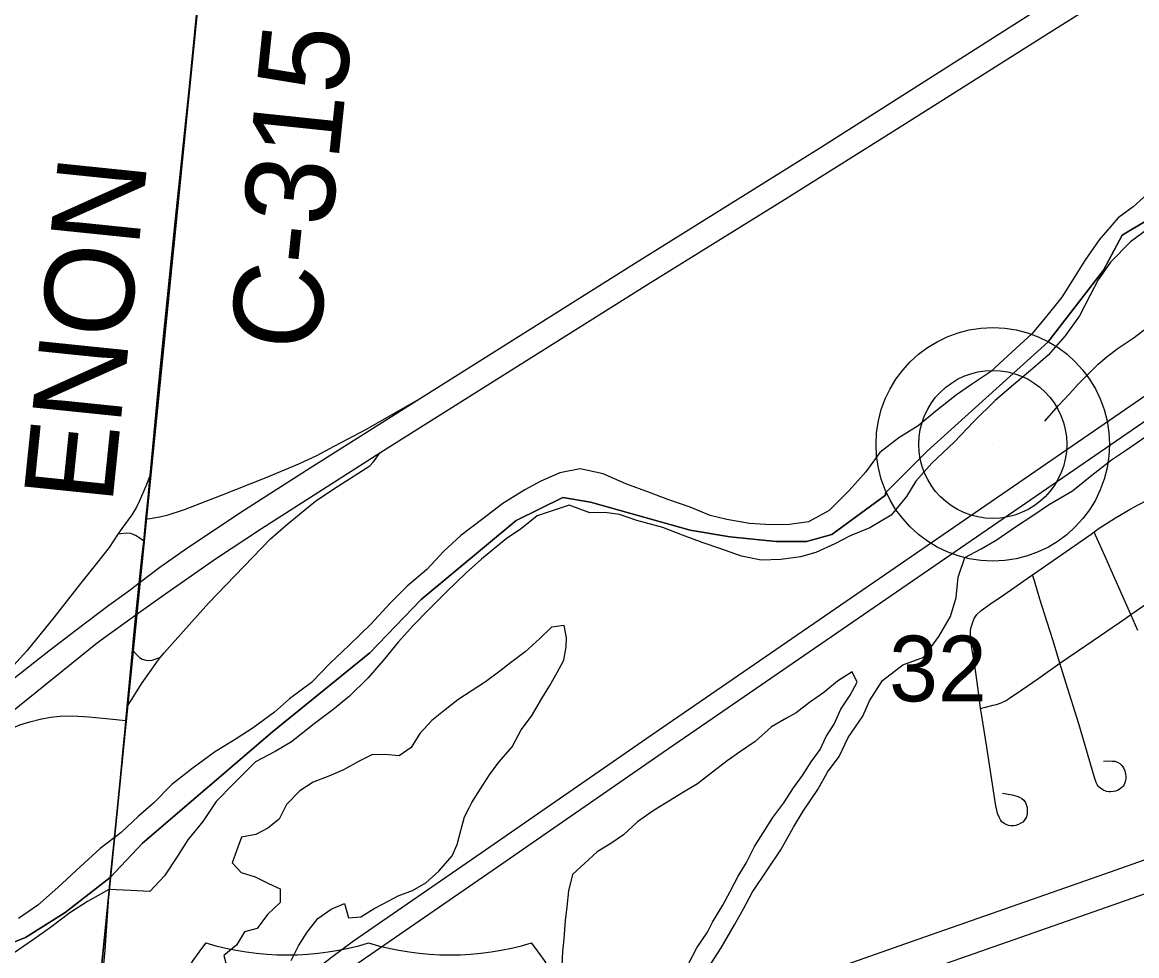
# Model space of a CAD drawing. Extents: x 0 to 1134, y 0 to 440.
# Drawn here: x 840.526 to 841.236, y 360.708 to 361.303 of the extents above; entities that cross this region are included whole.
import ezdxf

# ---------------------------------------------------------------- set-up
doc = ezdxf.new("R2010")
doc.units = 0
for name, color, linetype in [('GM_X_County_Road', 7, 'Continuous'), ('GM_X_County_Road_Text', 7, 'Continuous'), ('GM_X_Interchange_Ramps', 7, 'Continuous'), ('GM_X_Interstate_Route', 7, 'Continuous'), ('GM_X_Interstate_Shield', 7, 'Continuous'), ('GM_X_Major_River', 7, 'Continuous'), ('GM_X_Minor_Lake', 7, 'Continuous'), ('GM_X_Minor_River', 7, 'Continuous'), ('GM_X_Rail_Line', 7, 'Continuous'), ('GM_X_Section', 7, 'Continuous'), ('GM_X_Section_Text', 7, 'Continuous'), ('GM_X_State_Route', 7, 'Continuous'), ('GM_X_Township', 7, 'Continuous'), ('GM_X_Township_Road', 7, 'Continuous'), ('GM_X_Unincorporated', 7, 'Continuous'), ('GM_X_Unincorporated_Location', 7, 'Continuous')]:
    doc.layers.add(name, color=color, linetype=linetype)

msp = doc.modelspace()

# ---------------------------------------------------------------- linework, layer by layer
at = {"layer": 'GM_X_County_Road'}
msp.add_line((840.59225, 360.85815), (840.59307, 360.8669), dxfattribs=at)
for points in [[(840.61749, 361.11525), (840.62356, 361.17577), (840.63288, 361.26429), (840.63731, 361.30759), (840.63942, 361.33034), (840.64104, 361.3474), (840.64498, 361.38338), (840.64928, 361.42641), (840.65188, 361.45114), (840.6527, 361.45798)], [(840.60777, 361.01439), (840.61275, 361.06869), (840.61689, 361.1093), (840.61749, 361.11525)], [(840.60355, 360.97245), (840.605, 360.98627), (840.60648, 361.00039), (840.60777, 361.01439)], [(840.59635, 360.90298), (840.59699, 360.91027), (840.59858, 360.92532), (840.60075, 360.94583), (840.60244, 360.9619), (840.60355, 360.97245)], [(840.59307, 360.8669), (840.59456, 360.88259), (840.59635, 360.90298)], [(840.59051, 360.84006), (840.59174, 360.85278), (840.59225, 360.85815)], [(840.57137, 360.63478), (840.57188, 360.64029), (840.57196, 360.64113), (840.57508, 360.67159), (840.57901, 360.71185), (840.58183, 360.75206), (840.58237, 360.75744), (840.5825, 360.7588), (840.58719, 360.80581), (840.59051, 360.84006)]]:
    msp.add_lwpolyline(points, dxfattribs=at)
at = {"layer": 'GM_X_Interchange_Ramps'}
for points in [[(840.77755, 361.06187), (840.74534, 361.04355), (840.72477, 361.03257), (840.71365, 361.02675), (840.70227, 361.02148), (840.68147, 361.01274), (840.65285, 361.00143), (840.62945, 360.99239), (840.61836, 360.98865), (840.61368, 360.98757), (840.60766, 360.98667), (840.605, 360.98627)], [(840.59307, 360.8669), (840.59578, 360.87115), (840.60267, 360.88198), (840.60685, 360.88811), (840.61168, 360.89499), (840.61435, 360.89836), (840.61655, 360.90113), (840.64476, 360.9328), (840.68437, 360.97393), (840.69406, 360.98243), (840.70286, 360.98956), (840.71312, 360.99787), (840.72471, 361.0057), (840.74761, 361.02042), (840.74976, 361.0226), (840.75129, 361.02456), (840.75412, 361.02858)], [(840.60777, 361.01439), (840.60482, 361.00742), (840.60086, 360.99807), (840.59892, 360.99404), (840.59597, 360.98922), (840.58957, 360.98045), (840.58712, 360.97675), (840.58152, 360.9683), (840.57352, 360.95817), (840.56321, 360.94529), (840.54643, 360.92397), (840.52909, 360.90246), (840.52077, 360.89328), (840.50998, 360.88217), (840.49846, 360.87083), (840.46474, 360.83685)], [(840.60355, 360.97245), (840.60108, 360.97419), (840.59842, 360.97606), (840.59533, 360.97731), (840.59259, 360.9775), (840.58893, 360.977), (840.58712, 360.97675)], [(840.59635, 360.90298), (840.59898, 360.90019), (840.60085, 360.89819), (840.60267, 360.89706), (840.60485, 360.8965), (840.60692, 360.8963), (840.60899, 360.89662), (840.61324, 360.89799), (840.61435, 360.89836)], [(840.47627, 360.82621), (840.49964, 360.84218), (840.50948, 360.8482), (840.51758, 360.85237), (840.52464, 360.85526), (840.53089, 360.85734), (840.5376, 360.85896), (840.5442, 360.86012), (840.55033, 360.86081), (840.55808, 360.86105), (840.5685, 360.86047), (840.58169, 360.8592), (840.59225, 360.85815)]]:
    msp.add_lwpolyline(points, dxfattribs=at)
at = {"layer": 'GM_X_Interstate_Route'}
for points in [[(840.54889, 360.52611), (840.56132, 360.53041), (840.56774, 360.53263), (840.63867, 360.55758), (840.70312, 360.58026), (840.78816, 360.61001), (840.87606, 360.64099), (840.88087, 360.64269), (840.97277, 360.67499), (841.09291, 360.71724), (841.21605, 360.76033), (841.34494, 360.80579)], [(840.55641, 360.50865), (840.55936, 360.50964), (840.64163, 360.53734), (840.67653, 360.54923), (840.73219, 360.56886), (840.79966, 360.59235), (840.85864, 360.61336), (840.88903, 360.62394), (840.91097, 360.63158), (840.96361, 360.65042), (841.06919, 360.68723), (841.19224, 360.7305), (841.33291, 360.77982)]]:
    msp.add_lwpolyline(points, dxfattribs=at)
at = {"layer": 'GM_X_Interstate_Shield'}
for centre, start, end in [((840.78244, 360.60631), 141.66896, 165.80665), ((840.69504, 360.88624), 253.00908, 286.99093), ((840.79881, 360.88624), 253.00908, 286.99093), ((840.71141, 360.60631), 14.19335, 38.33104)]:
    msp.add_arc(centre, 0.17756, start, end, dxfattribs=at)
at = {"layer": 'GM_X_Major_River'}
for points in [[(841.24738, 361.19732), (841.23418, 361.18544), (841.22452, 361.17843), (841.21241, 361.16425), (841.20336, 361.15114), (841.19705, 361.14101), (841.18877, 361.12788), (841.17821, 361.1148), (841.1696, 361.10434), (841.15679, 361.09284), (841.1432, 361.08021), (841.13122, 361.07211), (841.12157, 361.06548), (841.1084, 361.05512), (841.09717, 361.04586), (841.08482, 361.03815), (841.07282, 361.02891), (841.0638, 361.01656), (841.05326, 361.00462), (841.04042, 360.99198), (841.02733, 360.98466), (841.01359, 360.98269), (840.9999, 360.98299), (840.98965, 360.9836), (840.97525, 360.9862), (840.96466, 360.98872), (840.95185, 360.99395), (840.9375, 360.99883), (840.92582, 361.00328), (840.91073, 361.00894), (840.89642, 361.01535), (840.88166, 361.01834), (840.86867, 361.01597), (840.85676, 361.01053), (840.84637, 361.00506), (840.83247, 360.99624), (840.81971, 360.98664), (840.80577, 360.97592), (840.7949, 360.96589), (840.78399, 360.95435), (840.77157, 360.9436), (840.76068, 360.93281), (840.74821, 360.9194), (840.7346, 360.90601), (840.72217, 360.8945), (840.71048, 360.88221), (840.69655, 360.87188), (840.68685, 360.86335), (840.67331, 360.85338), (840.66251, 360.8464), (840.64862, 360.83797), (840.63431, 360.82726), (840.62153, 360.81727), (840.60986, 360.80537), (840.60016, 360.79722), (840.58928, 360.78682), (840.57573, 360.77647), (840.5633, 360.76496), (840.54893, 360.75159), (840.53613, 360.74047), (840.52376, 360.732)], [(841.24685, 361.17375), (841.23254, 361.16304), (841.21969, 361.15001), (841.21183, 361.13878), (841.20667, 361.129), (841.19991, 361.11584), (841.19087, 361.10311), (841.17995, 361.0908), (841.17025, 361.08227), (841.15784, 361.0719), (841.14621, 361.06189), (841.1326, 361.0485), (841.12013, 361.03546), (841.10576, 361.02209), (841.09561, 361.01053), (841.08968, 361.00077), (841.0799, 360.98882), (841.06641, 360.98075), (841.05375, 360.97571), (841.04412, 360.9706), (841.03183, 360.96516), (841.02226, 360.96234), (841.00967, 360.96072), (840.99711, 360.96023), (840.98462, 360.96279), (840.97065, 360.96767), (840.96009, 360.97133), (840.94689, 360.97619), (840.93444, 360.98103), (840.91781, 360.98558), (840.90686, 360.98925), (840.89739, 360.9906), (840.88787, 360.99043), (840.87467, 360.99529), (840.86509, 360.99209), (840.85436, 360.98852), (840.84429, 360.98038), (840.83463, 360.97375), (840.81874, 360.9608), (840.80904, 360.95227), (840.7966, 360.93999), (840.78493, 360.92847), (840.77558, 360.91879), (840.76583, 360.90797), (840.75722, 360.89752), (840.74668, 360.8852), (840.73463, 360.87368), (840.72416, 360.86479), (840.71217, 360.85593), (840.69784, 360.84447), (840.68743, 360.83823), (840.67473, 360.83167), (840.6611, 360.81791), (840.64982, 360.80637), (840.64116, 360.79363), (840.63177, 360.78206), (840.62507, 360.77156), (840.6168, 360.75919), (840.60745, 360.74914), (840.59529, 360.74979)], [(840.59529, 360.74979), (840.58123, 360.75049), (840.56775, 360.7428), (840.55655, 360.73545), (840.54417, 360.72622), (840.53335, 360.71848), (840.52099, 360.71001)]]:
    msp.add_lwpolyline(points, dxfattribs=at)
at = {"layer": 'GM_X_Minor_Lake'}
for points in [[(840.81107, 360.80251), (840.81279, 360.80583), (840.81821, 360.8145), (840.82402, 360.82354), (840.82982, 360.83144), (840.83829, 360.84121), (840.84412, 360.85215), (840.85069, 360.8608), (840.85729, 360.87211), (840.86233, 360.8804), (840.86699, 360.8887), (840.87126, 360.89662), (840.87289, 360.90495), (840.87296, 360.91065), (840.87154, 360.91864), (840.86355, 360.9176), (840.85586, 360.9101), (840.84664, 360.90186), (840.83743, 360.89476), (840.83053, 360.88953), (840.82133, 360.8828), (840.8129, 360.87721), (840.80372, 360.87125), (840.79566, 360.86489), (840.78722, 360.85816), (840.77952, 360.8499), (840.77409, 360.84086), (840.76643, 360.83564), (840.75732, 360.83651), (840.74896, 360.83623), (840.74093, 360.83215), (840.73099, 360.82658), (840.72144, 360.82252), (840.71152, 360.81885), (840.70309, 360.81325), (840.69463, 360.80463), (840.68995, 360.79519), (840.68267, 360.78958), (840.67502, 360.7855), (840.66588, 360.78372)], [(840.98652, 360.76555), (840.98782, 360.76762), (840.99288, 360.77781), (840.9983, 360.78648), (841.0045, 360.79628), (841.01146, 360.80568), (841.01765, 360.8151), (841.02344, 360.823), (841.02887, 360.83167), (841.03467, 360.83958), (841.03857, 360.84788), (841.0436, 360.85579), (841.0479, 360.86523), (841.05371, 360.87428), (841.05837, 360.88257), (841.05503, 360.88907), (841.04584, 360.8831), (841.03701, 360.876), (841.02782, 360.86965), (841.01938, 360.86292), (841.01326, 360.85958), (841.00369, 360.854), (840.99332, 360.84463), (840.98336, 360.83792), (840.97532, 360.83232), (840.96611, 360.82522), (840.95652, 360.81774), (840.94657, 360.81179), (840.9282, 360.80062), (840.91824, 360.79353), (840.9094, 360.78529), (840.90135, 360.77969), (840.89255, 360.77448), (840.8768, 360.75986)], [(840.69758, 360.70511), (840.70225, 360.71455), (840.70768, 360.72321), (840.71462, 360.73186), (840.72306, 360.73783), (840.73146, 360.74153), (840.734, 360.73238), (840.74199, 360.73304), (840.75041, 360.73825), (840.75614, 360.74122), (840.76571, 360.74642), (840.77487, 360.74972), (840.78328, 360.75456), (840.79173, 360.76205), (840.80021, 360.77181), (840.80334, 360.77899), (840.80573, 360.78807), (840.80811, 360.79678), (840.81107, 360.80251)], [(840.66588, 360.78372), (840.66273, 360.77502), (840.65998, 360.76747), (840.6656, 360.76132), (840.67468, 360.75855), (840.68299, 360.75427), (840.69054, 360.75076), (840.69044, 360.74203), (840.68237, 360.73454), (840.6758, 360.7255), (840.66779, 360.72333), (840.66275, 360.71503), (840.65469, 360.7083), (840.6565, 360.70106)], [(840.95094, 360.70352), (840.956, 360.71333), (840.96296, 360.72312), (840.96607, 360.72954), (840.97267, 360.74047), (840.97733, 360.74915), (840.98239, 360.75896), (840.98652, 360.76555)], [(840.8768, 360.75986), (840.87439, 360.74964), (840.87313, 360.73941), (840.87226, 360.73068), (840.87136, 360.71892), (840.8705, 360.71096), (840.87, 360.70186)]]:
    msp.add_lwpolyline(points, dxfattribs=at)
at = {"layer": 'GM_X_Minor_River'}
msp.add_lwpolyline([(840.96344, 360.70072), (840.97157, 360.71315), (840.98011, 360.72785), (840.98593, 360.73803), (840.99138, 360.74859), (841.00144, 360.76328), (841.00957, 360.77571), (841.01772, 360.79004), (841.02393, 360.80022), (841.03321, 360.81415), (841.03943, 360.82509), (841.04677, 360.83525), (841.05262, 360.84733), (841.0619, 360.86089), (841.0662, 360.87071), (841.07433, 360.88352), (841.08737, 360.89361), (841.10073, 360.89839), (841.11039, 360.91156), (841.11776, 360.92438), (841.12133, 360.93649), (841.12263, 360.94938), (841.12696, 360.96186), (841.13729, 360.96743), (841.14685, 360.97301), (841.15988, 360.98197), (841.17022, 360.98868), (841.18017, 360.99539), (841.19548, 361.00432), (841.20776, 361.01442), (841.22041, 361.02414), (841.22999, 361.03048), (841.24225, 361.03907)], dxfattribs=at)
at = {"layer": 'GM_X_Rail_Line'}
for points in [[(840.60634, 360.61131), (840.74498, 360.7068), (840.82625, 360.76286), (840.93457, 360.83789), (841.09007, 360.94466), (841.2233, 361.03622), (841.51371, 361.23582), (841.585, 361.28051), (841.63771, 361.31112), (841.67984, 361.33375), (841.72306, 361.35453), (841.77378, 361.37654), (841.90063, 361.42913), (842.02981, 361.48236), (842.14668, 361.53062), (842.37837, 361.62595)], [(840.60634, 360.61131), (840.6341, 360.63309), (840.65195, 360.64782), (840.69475, 360.68489), (840.72316, 360.70723), (840.73718, 360.71762), (840.81862, 360.77379), (840.92696, 360.84884), (841.08248, 360.95562), (841.2157, 361.04718), (841.50635, 361.24694)]]:
    msp.add_lwpolyline(points, dxfattribs=at)
at = {"layer": 'GM_X_Section'}
for points in [[(839.64047, 361.56836), (840.65245, 361.45761), (840.55206, 360.45491), (839.54401, 360.57395)], [(840.65245, 361.45761), (841.67795, 361.36329), (841.56432, 360.36118), (840.55206, 360.45491)]]:
    msp.add_lwpolyline(points, close=True, dxfattribs=at)
at = {"layer": 'GM_X_State_Route'}
for points in [[(840.75412, 361.02858), (840.76455, 361.03522), (840.84919, 361.08846), (840.92534, 361.13623), (841.01204, 361.19008), (841.08916, 361.23854), (841.17681, 361.29392), (841.26618, 361.35008), (841.35647, 361.40725), (841.41814, 361.44585), (841.50033, 361.49808), (841.59076, 361.55502), (841.68844, 361.61666), (841.7786, 361.67351), (841.87369, 361.7332), (841.95999, 361.78789), (842.01378, 361.82158)], [(840.46474, 360.83685), (840.4956, 360.8639), (840.5183, 360.88284), (840.54307, 360.90252), (840.56025, 360.9157), (840.58138, 360.93163), (840.59403, 360.94075), (840.60075, 360.94583), (840.61383, 360.95573), (840.6316, 360.96821), (840.6678, 360.99229), (840.70964, 361.01909), (840.77755, 361.06187), (840.91466, 361.14825), (841.03488, 361.22318), (841.17492, 361.31211), (841.2222, 361.34194), (841.33783, 361.41485)], [(840.47627, 360.82621), (840.48227, 360.83191), (840.51878, 360.86315), (840.57418, 360.90771), (840.59858, 360.92532), (840.6161, 360.93796), (840.64931, 360.96114), (840.67855, 360.98049), (840.75412, 361.02858)]]:
    msp.add_lwpolyline(points, dxfattribs=at)
at = {"layer": 'GM_X_Township'}
for points in [[(840.51489, 360.71452), (840.52822, 360.71983), (840.55357, 360.73582), (840.58214, 360.75797), (840.6028, 360.77993), (840.68566, 360.85089), (840.74778, 360.90116), (840.78034, 360.93517), (840.841, 360.98544), (840.87058, 361.00022), (840.88835, 360.99723), (840.95178, 360.97944), (840.97711, 360.97503), (841.00671, 360.97205), (841.02593, 360.97204), (841.04222, 360.97649), (841.07623, 361.00163), (841.07623, 361.00311), (841.10286, 361.02972), (841.17978, 361.09921), (841.21529, 361.14507), (841.22713, 361.16727), (841.25671, 361.185)], [(841.25671, 361.185), (841.22713, 361.16727), (841.21529, 361.14507), (841.17978, 361.09921), (841.10286, 361.02972), (841.07623, 361.00311), (841.07623, 361.00163), (841.04222, 360.97649), (841.02593, 360.97204), (841.00671, 360.97205), (840.97711, 360.97503), (840.95178, 360.97944), (840.88835, 360.99723), (840.87058, 361.00022), (840.841, 360.98544), (840.78034, 360.93517), (840.74778, 360.90116), (840.68566, 360.85089), (840.6028, 360.77993), (840.58214, 360.75797), (840.55357, 360.73582), (840.52822, 360.71983), (840.51489, 360.71452)]]:
    msp.add_lwpolyline(points, dxfattribs=at)
at = {"layer": 'GM_X_Township_Road'}
for points in [[(841.17798, 361.04884), (841.18666, 361.05879), (841.19363, 361.06615), (841.19964, 361.07285), (841.2074, 361.08074), (841.21188, 361.0851), (841.21752, 361.09004), (841.22471, 361.09522), (841.23477, 361.10218), (841.24225, 361.10779)], [(841.20932, 360.97823), (841.2125, 360.98055), (841.22288, 360.98717), (841.23272, 360.99288), (841.23738, 360.99541), (841.27228, 361.01361), (841.29437, 361.02497), (841.29999, 361.02764), (841.30289, 361.02871), (841.30593, 361.02938), (841.30902, 361.02954), (841.312, 361.02933), (841.31479, 361.02853), (841.31785, 361.02707), (841.32078, 361.02481), (841.32493, 361.02106), (841.336, 361.01018), (841.34246, 361.00349), (841.36684, 360.97956), (841.36813, 360.97829)], [(841.17008, 360.95092), (841.20748, 360.9769), (841.20932, 360.97823)], [(841.23263, 360.92558), (841.22241, 360.94859), (841.21624, 360.96264), (841.21025, 360.97613), (841.20932, 360.97823)], [(841.13698, 360.86579), (841.13531, 360.87779), (841.13365, 360.89009), (841.13124, 360.90537), (841.13084, 360.9083), (841.13044, 360.91242), (841.13058, 360.91534), (841.13097, 360.91761), (841.13177, 360.92013), (841.13284, 360.92306), (841.13457, 360.92572), (841.13723, 360.92811), (841.14268, 360.93197), (841.1517, 360.93805), (841.16665, 360.94854), (841.17008, 360.95092)], [(841.18752, 360.89452), (841.18314, 360.90894), (841.17942, 360.92073), (841.17478, 360.9354), (841.17123, 360.94711), (841.17008, 360.95092)], [(841.23263, 360.92558), (841.24222, 360.93213)], [(841.18752, 360.89452), (841.20402, 360.90587), (841.22941, 360.92338), (841.23263, 360.92558)], [(841.23718, 360.91534), (841.23263, 360.92558)], [(841.13698, 360.86579), (841.14002, 360.86653), (841.14504, 360.86775), (841.14714, 360.86819), (841.15004, 360.8693), (841.1528, 360.87072), (841.15545, 360.87231), (841.16313, 360.8776), (841.17332, 360.88473), (841.18752, 360.89452)], [(841.21518, 360.83211), (841.21782, 360.83228), (841.2209, 360.83223), (841.22256, 360.83207), (841.22413, 360.83155), (841.22559, 360.83066), (841.22689, 360.82946), (841.22804, 360.82785), (841.22887, 360.82608), (841.22939, 360.82394), (841.2295, 360.82259), (841.22944, 360.82108), (841.22929, 360.81988), (841.22892, 360.81847), (841.22845, 360.81727), (841.22783, 360.81623), (841.22694, 360.81535), (841.22616, 360.81467), (841.22527, 360.81404), (841.22418, 360.81352), (841.22298, 360.81305), (841.22147, 360.81279), (841.21975, 360.81264), (841.21871, 360.81264), (841.2172, 360.8129), (841.21537, 360.81363), (841.21355, 360.81472), (841.21256, 360.81555), (841.21193, 360.81633), (841.21121, 360.81732), (841.21063, 360.81852), (841.20951, 360.82172), (841.19947, 360.8559), (841.19124, 360.88221), (841.18752, 360.89452)], [(841.15098, 360.81176), (841.15701, 360.81074), (841.16, 360.8099), (841.16164, 360.80919), (841.16321, 360.80834), (841.16447, 360.80735), (841.16555, 360.80577), (841.16605, 360.80451), (841.16654, 360.80262), (841.16672, 360.80055), (841.16654, 360.79858), (841.16614, 360.79677), (841.16565, 360.79569), (841.16463, 360.79431), (841.16375, 360.7934), (841.1625, 360.79258), (841.1611, 360.79187), (841.1593, 360.79125), (841.15781, 360.79097), (841.15621, 360.79094), (841.15475, 360.79115), (841.15321, 360.79172), (841.15201, 360.79246), (841.15057, 360.79349), (841.14953, 360.79484), (841.14892, 360.796), (841.14779, 360.7989), (841.14642, 360.80499), (841.14085, 360.841), (841.13745, 360.86243), (841.13698, 360.86579)]]:
    msp.add_lwpolyline(points, dxfattribs=at)
at = {"layer": 'GM_X_Unincorporated'}
for radius in [0.0744, 0.04716]:
    msp.add_circle((841.14469, 361.03401), radius, dxfattribs=at)
at = {"layer": 'GM_X_Unincorporated_Location'}
msp.add_line((841.14469, 361.03401), (841.14469, 361.03401), dxfattribs=at)

# ---------------------------------------------------------------- texts
at = {"layer": 'GM_X_County_Road_Text'}
for s, rotation, p in [('C-315', 84.00176, (840.71473, 361.09215)), ('ENON', 84.11859, (840.58344, 360.99514))]:
    msp.add_text(s, height=0.056818, rotation=rotation, dxfattribs=at).set_placement(p)
at = {"layer": 'GM_X_Section_Text'}
msp.add_text('32', height=0.041856, rotation=0.00001, dxfattribs=at).set_placement((841.07862, 360.87028))

doc.saveas('drawing.dxf')
